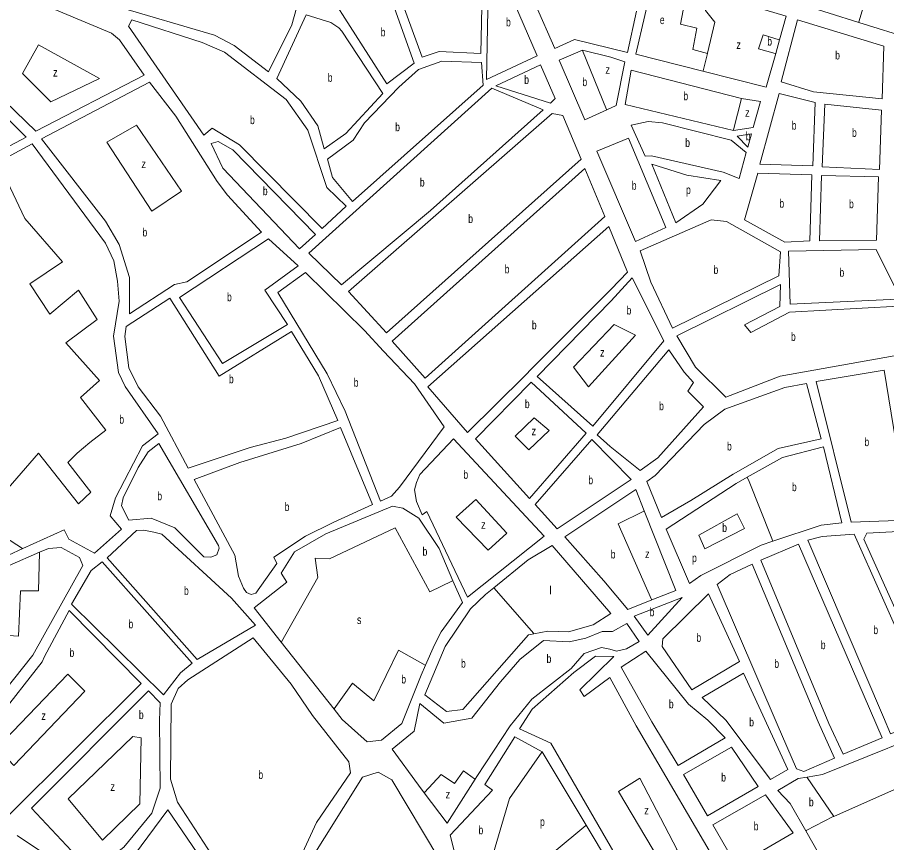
# Model space of a CAD drawing. Extents: x 639657 to 671642, y 222838 to 252123.
# Drawn here: x 647301 to 648326, y 229856 to 230829 of the extents above; entities that cross this region are included whole.
import ezdxf

# ---------------------------------------------------------------- set-up
doc = ezdxf.new("R2010")
doc.units = 0
doc.header["$LTSCALE"] = 4
doc.layers.add('1', color=7, linetype='Continuous', lineweight=13)
doc.layers.add('21', color=7, linetype='Continuous', lineweight=13)
doc.layers.add('7', color=7, linetype='Continuous')

msp = doc.modelspace()

# ---------------------------------------------------------------- linework, layer by layer
at = {"layer": '1'}
for p, q in [((648030.15, 230785.57), (648109.143, 230765.618)), ((648149.332, 230688.843), (648166.417, 230691.859)), ((648149.332, 230688.843), (648162.041, 230676.128)), ((648166.417, 230691.859), (648162.041, 230676.128)), ((648077.325, 230153.678), (648039.87, 230247.357)), ((647907.349, 230025.581), (647882.1, 229993.93)), ((647882.1, 229993.93), (647842.58, 229934.21)), ((647773.94, 229923.92), (647780.59, 229915.084))]:
    msp.add_line(p, q, dxfattribs=at)
for points in [[(647322.92, 230694.94), (647450.69, 230760.95), (647421.47, 230802.35), (647412.14, 230810.2), (647318.91, 230849.65), (647281.51, 230871.62), (647267.87, 230882.01), (647158.45, 231008.56), (647146.93, 231001.13), (647131.56, 230971.31), (647093.24, 230938.68), (647126.72, 230861.64), (647143.54, 230855.15), (647149.56, 230855.22), (647154.38, 230866.44), (647145.25, 230896.22), (647163.49, 230898.99), (647171, 230879.29), (647158.16, 230854.44), (647164.06, 230845.26), (647187.41, 230831.53), (647225.81, 230795.82), (647274.08, 230741.51)], [(647624.52, 230820.35), (647630.11, 230839.75), (647458.68, 230899.46), (647427.42, 230909.67), (647382.17, 230922.31), (647376.62, 230919.03), (647418.25, 230841.86), (647533.34, 230807.8), (647556.67, 230796), (647596.96, 230764.61)], [(647913.65, 230783.79), (647871.8, 230880.94), (647856.57, 230879.28), (647854.22, 230755.87)], [(647847.23, 230786.32), (647849.49, 230878.35), (647748.67, 230862.9), (647778.1, 230781.95), (647798.44, 230788.61)], [(647768.94, 230774.98), (647737.94, 230862.36), (647671.66, 230852.43), (647736.75, 230750.79)], [(647688.17, 230692.25), (647731.72, 230739.13), (647683.68, 230812.58), (647679.98, 230816.62), (647670.46, 230822.97), (647641.58, 230832.13), (647607.14, 230756.97), (647635.35, 230730.4), (647655.21, 230701.15), (647662.8, 230673.93)], [(647660.56, 230580.19), (647688.65, 230606.27), (647666.07, 230628.4), (647643.66, 230696.09), (647618.14, 230732.37), (647545.15, 230787.93), (647519.04, 230799.27), (647436.25, 230826.14), (647432.03, 230818.79), (647521.05, 230690.1), (647530.84, 230698.58), (647563.06, 230678.92)], [(648322.13, 230795.14), (648320.27, 230732.81), (648239.4, 230741.21), (648201.27, 230752.94), (648220.66, 230825.94)], [(647148.38, 230601.37), (647311.39, 230687.94), (647284.68, 230714.53), (647269.65, 230713.52), (647244.03, 230698.85), (647241.63, 230702.05), (647269.76, 230723.62), (647227.31, 230776.27), (647193.17, 230753.57), (647134.1, 230732.97), (647078.23, 230692.64)], [(647849.99, 230749.16), (647847.99, 230775.8), (647801.57, 230777.47), (647773.74, 230767.51), (647750.76, 230746.85), (647710.39, 230704.52), (647697.06, 230684.39), (647666.58, 230661.93), (647672.39, 230640.07), (647696.1, 230612.15)], [(647935.02, 230733.28), (647917.63, 230773.08), (647865.25, 230748.46), (647929.49, 230727.85)], [(647500.74, 230517.29), (647589.06, 230576.01), (647548.87, 230619.24), (647536.66, 230635.45), (647487.94, 230712.54), (647456.8, 230752.63), (647329.46, 230685.76), (647405.24, 230588.74), (647421.22, 230561.39), (647433.23, 230522.4), (647433.25, 230479.41), (647486.38, 230514.13)], [(647787.95, 230601.49), (647920.98, 230719.8), (647860.34, 230745.62), (647644.54, 230551.22), (647683.17, 230513.57)], [(648238.82, 230653.97), (648241.44, 230728.55), (648199.01, 230739.39), (648176.05, 230656.06)], [(648249.57, 230652.98), (648317.29, 230649.85), (648319.52, 230719.49), (648252.63, 230726.49)], [(647691.42, 230505.7), (647736.18, 230457.37), (647965.63, 230661.8), (647944.04, 230713.16), (647931.55, 230715.83)], [(648065.33, 230581.5), (648021.58, 230686.76), (647984.228, 230671.144), (648029.79, 230564.9)], [(647633.53, 230556.05), (647652.69, 230573.02), (647555.18, 230672.82), (647537.88, 230682.75), (647529.53, 230680.51), (647543.37, 230651.42)], [(648048.701, 230655.776), (648077.321, 230586.718), (648108.973, 230608.885), (648130.338, 230636.593), (648089.982, 230642.927)], [(647781.64, 230403.89), (647993.62, 230594.16), (647969.83, 230650.66), (647742.73, 230447.55)], [(648235.23, 230565.64), (648237.4, 230643.22), (648173.77, 230645.51), (648158.1, 230590.17), (648205.59, 230563.9)], [(648246.41, 230565.73), (648313.67, 230566.25), (648316.07, 230641.04), (648249.01, 230642.45)], [(648136.84, 230588.5), (648200.53, 230552.48), (648198.6, 230524.53), (648073.17, 230462.76), (648047.59, 230516.91), (648035.26, 230553.98), (648118.99, 230590.3)], [(648000.96, 230508.46), (648020.2, 230528.73), (647998.03, 230582.63), (647784.97, 230393.39), (647831.5, 230339.91), (647899.12, 230406.6), (647907.84, 230415.5)], [(647593.01, 230507.49), (647632.23, 230536.26), (647597.1, 230567.93), (647492.12, 230498.93), (647543, 230420.99), (647619.43, 230466.92)], [(648338.01, 230505.64), (648338.51, 230496.84), (648211.77, 230491.12), (648209.97, 230553.41), (648313.32, 230555.51)], [(648063.2, 230447.85), (647979.44, 230347.02), (647913.95, 230405.89), (648001.11, 230494.92), (648025.85, 230521.9)], [(648339.44, 230488.47), (648345.49, 230432.02), (648200, 230406.17), (648136.16, 230381.19), (648100.41, 230416.57), (648078.41, 230453.56), (648200.41, 230514.23), (648199.76, 230488.23), (648158.24, 230466.64), (648165.63, 230457.46), (648210.99, 230481.45)], [(647617.6, 230333.2), (647678.82, 230354.03), (647655.93, 230406.46), (647624.24, 230458.58), (647539.07, 230406.12), (647480.96, 230497.95), (647429.32, 230464.54), (647427.94, 230452.7), (647432.63, 230415.78), (647443.39, 230393.53), (647469.74, 230358.98), (647502.39, 230297.63), (647575.61, 230322.02)], [(647984.28, 230336.97), (648068.87, 230437.16), (648087.14, 230410.88), (648097.98, 230398.5), (648091.4, 230388.57), (648109.6, 230369.81), (648055.94, 230309.89), (648035, 230294.9), (647999.662, 230323.314)], [(648338.27, 230236.06), (648283.91, 230234.13), (648242.6, 230399.63), (648322.86, 230413.15), (648350.23, 230244.1)], [(647904.71, 230261.77), (647971.36, 230338.99), (647906.72, 230399.15), (647841.04, 230332.06)], [(648094.81, 230259.71), (648060.16, 230239.47), (648043.06, 230281.86), (648052.88, 230289.03), (648110.42, 230348.98), (648134.77, 230367.21), (648205.69, 230392.69), (648231.01, 230397.61), (648248.3, 230332.23), (648197.9, 230320.88), (648144.63, 230290.6)], [(647719.6, 230254.72), (647682.14, 230345.47), (647635.5, 230326.72), (647563.34, 230304.27), (647509.62, 230284.16), (647557.38, 230195.02), (647561.72, 230170.34), (647567.67, 230156.22), (647571.37, 230151.1), (647576.55, 230148.78), (647582.34, 230150.35), (647607.11, 230185.42), (647603.38, 230192.69), (647640.72, 230217.58), (647673.42, 230233.82)], [(647831.8, 230145.81), (647921.92, 230217.67), (647815.04, 230332.43), (647775.52, 230290.11), (647771.75, 230280.83), (647769.26, 230271.99), (647771.55, 230258.47), (647778.37, 230242.85), (647783.71, 230246.56)], [(647937.52, 230226.21), (648024.41, 230284.43), (647978.32, 230331.32), (647911.23, 230254.75)], [(647538.15, 230206.43), (647467.93, 230326.94), (647455.36, 230316.92), (647443.52, 230298.32), (647425.85, 230262.88), (647424.01, 230253.19), (647432.57, 230236.52), (647458.96, 230238.93), (647486.59, 230227.18), (647521.09, 230193.36), (647529.05, 230192.79), (647536.11, 230195.66), (647538.82, 230203.21)], [(647513.12, 230072.05), (647581.87, 230112.51), (647553.4, 230144.46), (647471.63, 230219.72), (647461.93, 230222.41), (647450.31, 230224.45), (647441.5, 230224.35), (647407.03, 230192.19)], [(648322.07, 230004.29), (648330.33, 229984.44), (648369.83, 229999.52), (648382.91, 230005.33), (648287.25, 230219.77), (648249.67, 230217.33), (648232.73, 230212.9)], [(648443.52, 230029.86), (648391.27, 230007.76), (648298.91, 230213.85), (648302.29, 230220.96), (648354.7, 230223.74)], [(648257.42, 229996.72), (648274.53, 229960.46), (648320.2, 229979.77), (648221.59, 230208.3), (648177.48, 230189.27)], [(647473.59, 230030.59), (647493.52, 230056.37), (647507.15, 230067.68), (647401.07, 230187.4), (647388.07, 230176.95), (647364.85, 230137.38)], [(648196.73, 229996.14), (648219.2, 229943.15), (648228, 229940.3), (648263.97, 229955.79), (648245.07, 229998.82), (648166.99, 230184.46), (648141.08, 230172.23), (648125.71, 230160.51)], [(648084.57, 230145.37), (648044.1, 230101.02), (648028.23, 230123.23)], [(648096.2, 230036.57), (648152.02, 230069.87), (648115.7, 230149.48), (648061.76, 230096.43), (648060.97, 230087.62)], [(647649.12, 230006.16), (647691.84, 229951.45), (647693.76, 229938.59), (647653.79, 229880.19), (647613.42, 229792.35), (647591.05, 229765.15), (647576.56, 229770.51), (647490.06, 229903.89), (647481.69, 229931.04), (647482.29, 230019.71), (647490.7, 230037.85), (647502.19, 230048.29), (647579.23, 230097.65), (647623.83, 230043.3)], [(648048.91, 229998.82), (648079.94, 229947.16), (648135.35, 229979.73), (648115.07, 230000.8), (648092.04, 230019.36), (648041.89, 230082.1), (648012.82, 230063.19)], [(648036.23, 229789.47), (647929.7, 229973.55), (647892.9, 229990.61), (647907.71, 230013.74), (647957.1, 230057.03), (647982.46, 230076.2), (648004.273, 230075.891), (647964.19, 230036.25), (647968.99, 230028.77), (647999.486, 230050.988), (648030.5, 229994.04), (648205.41, 229695.39), (648114.51, 229659.14)], [(648136.16, 230000.8), (648188.61, 229930.85), (648209.09, 229942.35), (648156.86, 230055.95), (648108.31, 230027.22)], [(647455.876, 230035.16), (647317.76, 229896.94), (647388.55, 229821.55), (647426.8, 229850.92), (647459.51, 229891.17), (647469.38, 229920.54), (647468.55, 230000.87), (647469.6, 230021.3)], [(648142.82, 229968.73), (648086.33, 229936.59), (648114.44, 229888.06), (648174.17, 229922.55)], [(647747.96, 229581.92), (647813.8, 229620.1), (647689.55, 229789.87), (647740.99, 229828.25), (647792.99, 229772.97), (647813.97, 229792.63), (647798.03, 229837.5), (647742.68, 229930.32), (647726.42, 229939.52), (647707.8, 229933.65), (647640.85, 229826.29), (647622.87, 229778.32), (647629.98, 229748.99), (647748.59, 229582.79)], [(648182.93, 229912.61), (648120.83, 229877.28), (648148.52, 229828.98), (648215.57, 229867.94)], [(647478.58, 229894.9), (647439.4, 229842.1), (647397.12, 229809.43), (647499.12, 229675.65), (647509.81, 229679.46), (647570.9, 229746.79), (647571.14, 229759.26)]]:
    msp.add_lwpolyline(points, close=True, dxfattribs=at)
for points in [[(648292.841, 230823.022), (648222.87, 230844.87), (648253.65, 230945.89), (648323.44, 230926.02)], [(648091.185, 230865.178), (648051.33, 230877.06), (648030.15, 230785.57)], [(648199.345, 230802.334), (648207.3, 230830.56), (648118.579, 230857.011), (648091.185, 230865.178)], [(648030.756, 230836.25), (648020.04, 230787.64), (647957.7, 230802.73), (647934.4, 230792.38), (647911.583, 230844.756)], [(648462.63, 230774.54), (648458.91, 230755.38), (648557.96, 230731.45), (648567.08, 230720.13), (648562.89, 230706.14), (648435.56, 230720.39), (648439.31, 230760.82), (648444.04, 230760.85), (648447.15, 230774.84), (648419.41, 230783.502), (648292.841, 230823.022)], [(648109.143, 230765.618), (648183.69, 230746.79), (648194.864, 230786.438), (648199.345, 230802.334)], [(647967.07, 230790.36), (647939.7, 230778.47), (647970.08, 230708.27), (647995.766, 230719.916)], [(648016.9, 230776.44), (648000.52, 230781.9), (647967.07, 230790.36)], [(647995.766, 230719.916), (648007, 230725.01), (648016.9, 230776.44)], [(648154.57, 230733.46), (648024.72, 230766.83), (648017.31, 230726.38), (648145.21, 230695.78), (648168.449, 230699.169)], [(648154.57, 230733.46), (648177.027, 230730.01), (648168.449, 230699.169)], [(648044.76, 230706.18), (648024.38, 230701.93), (648041.01, 230665.32), (648048.32, 230665.81), (648132.93, 230646.48)], [(648160.232, 230669.625), (648142.51, 230684.16), (648061.54, 230704.59), (648044.76, 230706.18)], [(647392.16, 230197.41), (647423.87, 230225.68), (647410.6, 230241.45), (647417.04, 230262.79), (647448.84, 230323.95), (647467.17, 230338.11), (647428.13, 230393.81), (647420.44, 230410.49), (647414.62, 230453.21), (647421.06, 230494.54), (647419.31, 230518.17), (647414.97, 230542.2), (647405.09, 230562.73), (647318.78, 230680.06), (647278.148, 230658.148)], [(648160.232, 230669.625), (648151.706, 230638.968), (648132.93, 230646.48)], [(647710.16, 230459.9), (647640.7, 230528.4), (647608.07, 230504.85), (647666.44, 230408.94), (647687.52, 230364.87), (647729.01, 230258.9), (647742.27, 230264.62), (647751.658, 230275.185)], [(647751.658, 230275.185), (647804.15, 230346.51), (647769.25, 230396.88), (647732.54, 230435.41), (647710.16, 230459.9)], [(648191.544, 230211.58), (648248.27, 230230.63), (648272.96, 230233.19), (648251.17, 230323.01), (648202.71, 230310.18), (648161.419, 230286.927), (648148.16, 230279.46)], [(648148.16, 230279.46), (648065.86, 230225.98), (648093.25, 230161.76), (648106.71, 230171.1), (648177.55, 230206.88), (648191.544, 230211.58)], [(648039.87, 230247.357), (648029.847, 230272.427), (647946.21, 230216.63), (647992.41, 230164.93), (648020.65, 230131.12), (648048.855, 230142.346), (648077.325, 230153.678)], [(647612.154, 230092.659), (647580.37, 230133.13), (647618.94, 230163.19), (647611.95, 230173.87), (647627.81, 230198.96), (647664.75, 230220.19), (647743.25, 230253.02), (647755.52, 230250.57), (647774.12, 230238.94), (647798.12, 230203.07), (647814.523, 230165.06)], [(647164.812, 230232.354), (647212.61, 230192.79), (647233.13, 230181.6), (647259.53, 230184.45), (647290.57, 230195.08), (647307.563, 230202.823)], [(647307.563, 230202.823), (647356.21, 230224.99), (647361.69, 230213.87), (647392.16, 230197.41)], [(647909.992, 230102.559), (647926.31, 230105.51), (647950.59, 230104.68), (647979.72, 230112.93), (648000.75, 230126.3), (647931.28, 230206.37), (647903.31, 230189.75), (647862.842, 230156.807)], [(647285.839, 230035.07), (647319.5, 230077.38), (647378.34, 230183.08), (647374.59, 230192.29), (647352.99, 230204.11), (647337.74, 230203.09), (647327.424, 230198.624), (647291.418, 230183.037)], [(647814.523, 230165.06), (647825.64, 230139.3), (647800.65, 230104.65), (647792.86, 230089.31), (647782.219, 230065.379)], [(647862.842, 230156.807), (647853.03, 230148.82), (647835.16, 230131.87), (647805.33, 230087.5), (647781.43, 230030.72)], [(647447.177, 230043.946), (647362.14, 230129.83), (647333.05, 230075.8), (647330.33, 230069.54), (647277.75, 230002.84)], [(647907.349, 230025.581), (647953.83, 230061.51), (647969.33, 230079.08), (647989.66, 230086.17), (647999.28, 230084.55), (648007.08, 230081.83), (648019.09, 230084.93), (648034.06, 230093.43), (648019.49, 230114.79), (648002.66, 230105.06), (647990.33, 230105.3), (647971.08, 230097.15), (647951.57, 230093.08), (647921.26, 230094.71), (647893.36, 230072.06), (647870.43, 230045.82)], [(647781.43, 230030.72), (647806.77, 230010.78), (647826.08, 230013.34), (647903.58, 230101.4), (647909.992, 230102.559)], [(647754.31, 229996.79), (647730.37, 229977.17), (647713.42, 229974.98), (647683.84, 230001.38), (647674.348, 230013.466), (647612.154, 230092.659)], [(647782.219, 230065.379), (647777.11, 230053.89), (647754.31, 229996.79)], [(647277.75, 230002.84), (647253.93, 229980.38), (647212.54, 229959.77), (647244.66, 229911.71), (647289.1, 229886.83), (647447.177, 230043.946)], [(647775.607, 230020.265), (647803.822, 229997.264), (647836.62, 230003.06), (647870.43, 230045.82)], [(647775.607, 230020.265), (647768.9, 229987.86), (647742.78, 229966.62), (647773.94, 229923.92)], [(648230.271, 229870.347), (648260.22, 229817.6), (648322.04, 229721.17), (648368.5, 229726.5), (648759.4, 229793.3), (648724.92, 229858.2), (648729.46, 229861.83), (648658.31, 229999.76), (648658.293, 229999.792), (648652.544, 230010.371)], [(648405.83, 229999.52), (648249.9, 229936.53), (648231.79, 229933.616)], [(647832.128, 229799.215), (647826.47, 229805.07), (647811.16, 229865.2), (647861.31, 229918.38), (647851.97, 229924.68), (647887.46, 229980.86), (647919.75, 229963.31), (647971.558, 229876.77)], [(647780.59, 229915.084), (647807.51, 229879.32), (647840.531, 229931.004), (647842.58, 229934.21)], [(648231.79, 229933.616), (648221.5, 229931.96), (648197.35, 229917.69), (648212.1, 229902.35), (648230.271, 229870.347)], [(647120.61, 229912.58), (647184.67, 229827.63), (647245.79, 229725.02), (647291.3, 229743.34), (647370.25, 229809.23), (647350.78, 229831.49), (647301.117, 229864.83)], [(647971.558, 229876.77), (648104.38, 229654.9), (648006.56, 229609.45), (648000.501, 229610.899)]]:
    msp.add_lwpolyline(points, dxfattribs=at)
at = {"layer": '21'}
msp.add_line((647406.807, 230681.956), (647441.567, 230702.09), dxfattribs=at)
for points in [[(648323.44, 230926.02), (648323.291, 230925.52), (648292.99, 230823.522), (648292.841, 230823.022)], [(648091.185, 230865.178), (648091.091, 230864.678), (648082.863, 230821.051), (648101.854, 230816.301), (648097.107, 230790.968), (648114.515, 230786.218)], [(648114.515, 230786.218), (648114.632, 230786.718), (648123.219, 230823.426), (648112.141, 230836.885), (648118.419, 230856.511), (648118.579, 230857.011)], [(648199.345, 230802.334), (648198.845, 230802.492), (648180.193, 230808.385), (648174.654, 230791.76), (648194.364, 230786.57), (648194.864, 230786.438)], [(647967.07, 230790.36), (647967.274, 230789.86), (647995.562, 230720.416), (647995.766, 230719.916)], [(648114.515, 230786.218), (648109.273, 230766.118), (648109.143, 230765.618)], [(648145.21, 230695.78), (648145.334, 230696.28), (648154.57, 230733.46)], [(647406.807, 230681.956), (647459.801, 230600.534), (647494.503, 230624.093), (647441.567, 230702.09)], [(647278.148, 230658.148), (647278.387, 230657.648), (647309.839, 230591.855), (647354.456, 230541.017), (647316.035, 230514.978), (647339.583, 230479.02), (647373.046, 230507.539), (647395.354, 230472.82), (647358.174, 230445.542), (647397.833, 230400.904), (647375.525, 230381.065), (647405.269, 230342.627), (647386.679, 230327.747), (647371.807, 230315.348), (647360.652, 230304.188), (647387.918, 230269.47), (647373.046, 230255.831), (647325.95, 230315.348), (647257.032, 230236.183), (647256.597, 230235.683)], [(648191.544, 230211.58), (648189.545, 230216.58), (648163.418, 230281.927), (648161.419, 230286.927)], [(647307.563, 230202.823), (647307.063, 230203.145), (647256.597, 230235.683), (647194.578, 230275.669)], [(648048.855, 230142.346), (648048.634, 230142.846), (648009.274, 230232.052), (648039.37, 230247.107), (648039.87, 230247.357)], [(647612.154, 230092.659), (647612.438, 230093.159), (647655.432, 230168.725), (647652.297, 230191.725), (647669.017, 230190.68), (647746.347, 230227.272), (647787.102, 230151.997), (647814.023, 230164.822), (647814.523, 230165.06)], [(647291.418, 230183.037), (647291.21, 230178.036), (647290.009, 230149.195), (647267.701, 230149.195), (647266.461, 230102.078), (647302.403, 230099.598), (647304.881, 230152.915), (647325.951, 230152.915), (647327.408, 230198.124), (647327.424, 230198.624)], [(647909.992, 230102.559), (647909.557, 230103.059), (647863.277, 230156.307), (647862.842, 230156.807)], [(647782.219, 230065.379), (647781.719, 230065.657), (647750.527, 230082.994), (647721.267, 230023.402), (647696.187, 230044.311), (647674.702, 230013.966), (647674.348, 230013.466)], [(648658.293, 229999.792), (648657.793, 229999.538), (648423.123, 229880.158), (648352.697, 229926.867), (648263.281, 229887.283)], [(647919.75, 229963.31), (647919.399, 229962.81), (647881.153, 229908.398), (647857.118, 229826.85), (647832.58, 229799.715), (647832.128, 229799.215)], [(647780.59, 229915.084), (647781.056, 229915.584), (647800.687, 229936.626), (647816.363, 229926.171), (647826.813, 229940.808), (647839.982, 229931.396), (647840.531, 229931.004)], [(648263.281, 229887.283), (648232.13, 229933.116), (648231.79, 229933.616)], [(648263.281, 229887.283), (648262.781, 229887.026), (648230.771, 229870.604), (648230.271, 229870.347)], [(647872.202, 229757.747), (647872.658, 229758.247), (647899.963, 229788.166), (647898.918, 229816.395), (647971.058, 229876.354), (647971.558, 229876.77)]]:
    msp.add_lwpolyline(points, dxfattribs=at)
for points in [[(647340.784, 230729.526), (647397.833, 230756.767), (647325.95, 230796.445), (647307.36, 230762.967)], [(647956.725, 230416.886), (647974.451, 230393.552), (648029.842, 230454.51), (648004.521, 230467.177)], [(647887.708, 230335.461), (647904.026, 230319.135), (647927.765, 230342.094), (647910.356, 230357.135)], [(647841.643, 230260.699), (647818.453, 230239.818), (647856.073, 230201.135), (647878.018, 230220.999)], [(648104.206, 230218.845), (648111.351, 230202.76), (648158.038, 230226.51), (648149.333, 230243.927)], [(647360.544, 230054.959), (647380.595, 230034.9), (647296.994, 229947.079), (647277.139, 229967.989)], [(647437.249, 229981.626), (647447.156, 229979.772), (647445.47, 229902.224), (647401.639, 229859.235), (647361.179, 229908.124)], [(648034.638, 229932.363), (648009.688, 229916.762), (648057.758, 229835.213), (648078.658, 229847.759)]]:
    msp.add_lwpolyline(points, close=True, dxfattribs=at)

# ---------------------------------------------------------------- texts
at = {"layer": '7'}
for s, width, p in [('b', 0.75, (647877.075, 230818.405)), ('e', 0.75, (648058.329, 230821.051)), ('b', 0.75, (647729.378, 230806.575)), ('z', 0.8, (648148.536, 230791.759)), ('b', 0.75, (648184.94, 230795.718)), ('b', 0.75, (648264.976, 230779.375)), ('z', 0.8, (647994.234, 230762.468)), ('z', 0.8, (647343.301, 230759.247)), ('b', 0.75, (647666.976, 230753.03)), ('b', 0.75, (647898.513, 230750.465)), ('b', 0.75, (647967.118, 230747.937)), ('b', 0.75, (648086.123, 230731.305)), ('z', 0.8, (648158.823, 230711.801)), ('b', 0.75, (647575.348, 230703.165)), ('b', 0.75, (648213.781, 230696.68)), ('b', 0.75, (647746.452, 230694.81)), ('b', 0.75, (648284.776, 230688.17)), ('b', 0.75, (648088.264, 230676.33)), ('b', 0.75, (648159.619, 230684.093)), ('z', 0.8, (647447.408, 230651.372)), ('b', 0.75, (647775.547, 230629.595)), ('b', 0.75, (648025.283, 230625.83)), ('b', 0.75, (647590.507, 230619.4)), ('p', 0.75, (648089.191, 230620.76)), ('b', 0.75, (648199.269, 230604.705)), ('b', 0.75, (648281.297, 230604.09)), ('b', 0.75, (647832.548, 230586.6)), ('b', 0.75, (647448.647, 230570.776)), ('b', 0.75, (647875.487, 230527.275)), ('b', 0.75, (648121.564, 230526.53)), ('b', 0.75, (648270.049, 230523.315)), ('b', 0.75, (647548.267, 230494.46)), ('b', 0.75, (648019.154, 230478.794)), ('b', 0.75, (647907.541, 230461.27)), ('b', 0.75, (648212.849, 230447.71)), ('z', 0.8, (647987.903, 230429.177)), ('b', 0.75, (647550.523, 230397.79)), ('b', 0.75, (647697.566, 230393.65)), ('b', 0.75, (647899.287, 230368.46)), ('b', 0.75, (648057.515, 230366.03)), ('b', 0.75, (647421.381, 230350.066)), ('z', 0.8, (647907.191, 230336.552)), ('b', 0.75, (648137.494, 230318.54)), ('b', 0.75, (648299.46, 230323.64)), ('b', 0.75, (647826.837, 230285.122)), ('b', 0.75, (647974.114, 230278.765)), ('b', 0.75, (648214, 230270.599)), ('b', 0.75, (647466.146, 230259.865)), ('b', 0.75, (647616.141, 230247.125)), ('z', 0.8, (647847.713, 230226.227)), ('b', 0.75, (648131.856, 230222.593)), ('b', 0.75, (647778.724, 230194.503)), ('b', 0.75, (648000.457, 230191.265)), ('z', 0.8, (648040.926, 230191.677)), ('p', 0.75, (648096.313, 230186.927)), ('b', 0.75, (647497.557, 230148.25)), ('b', 0.75, (648046.295, 230123.195)), ('b', 0.75, (647432.148, 230108.995)), ('s', 0.8, (647701.394, 230114)), ('b', 0.75, (648309.959, 230102.105)), ('b', 0.75, (648101.455, 230093.025)), ('b', 0.75, (648248.044, 230084.38)), ('b', 0.75, (647362.645, 230075.302)), ('b', 0.75, (647823.996, 230062.574)), ('b', 0.75, (647924.873, 230068.215)), ('b', 0.75, (648193.223, 230062.38)), ('b', 0.75, (647753.644, 230043.952)), ('b', 0.75, (648068.978, 230014.63)), ('b', 0.75, (647444.407, 230001.969)), ('z', 0.8, (647329.481, 230000.987)), ('b', 0.75, (648163.664, 229993.4)), ('b', 0.75, (647585.266, 229931.4)), ('b', 0.75, (648130.639, 229928.395)), ('z', 0.8, (647410.911, 229917.396)), ('z', 0.8, (647805.912, 229908.398)), ('b', 0.75, (648234.003, 229899.158)), ('z', 0.8, (648039.993, 229889.579)), ('p', 0.75, (647917.171, 229876.023)), ('b', 0.75, (648169.016, 229870.795)), ('b', 0.75, (647844.634, 229866.248))]:
    msp.add_text(s, height=10, dxfattribs=dict(at, width=width)).set_placement(p)
msp.add_text('l', height=10, dxfattribs=at).set_placement((647928.178, 230148.86))

doc.saveas('drawing.dxf')
